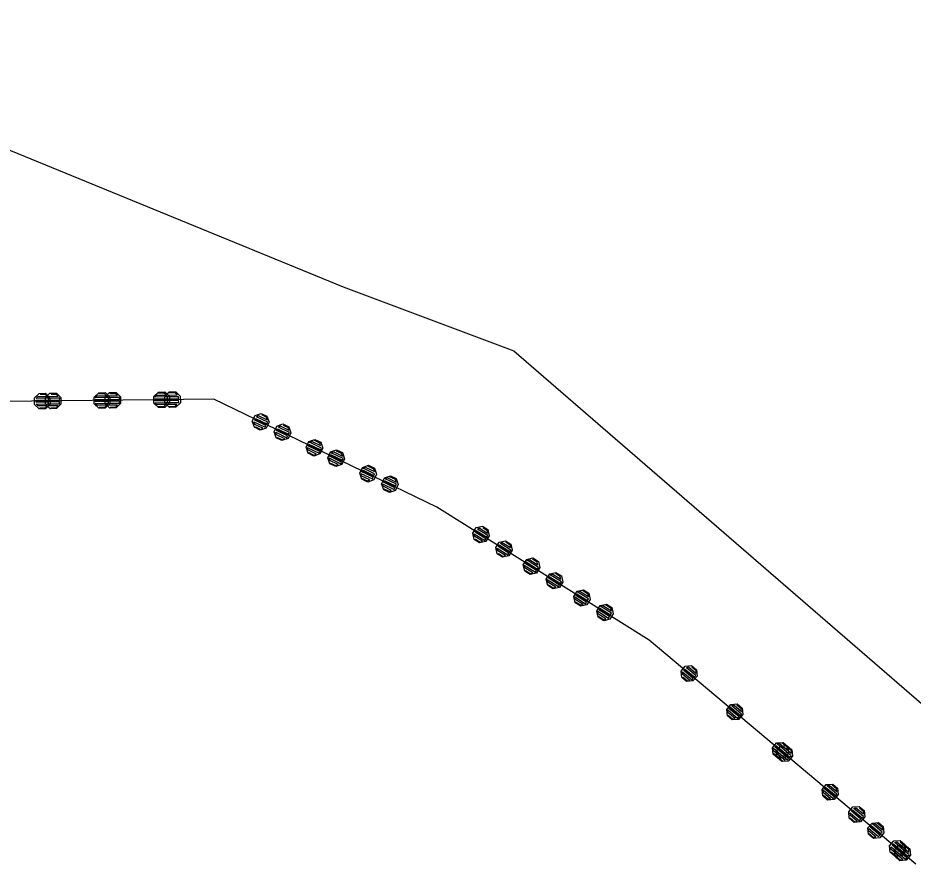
# Model space of a CAD drawing. Extents: x -266179 to -264727, y -1243225 to -1241702.
# Drawn here: x -265727.45 to -265689.8, y -1243121.26 to -1243085.69 of the extents above; entities that cross this region are included whole.
import ezdxf

# ---------------------------------------------------------------- set-up
doc = ezdxf.new("R2010")
doc.units = 0
for name, color, linetype in [('Vrstva 1', 7, 'Continuous'), ('Vrstva 19', 7, 'Continuous'), ('Vrstva 21', 7, 'Continuous')]:
    doc.layers.add(name, color=color, linetype=linetype)

msp = doc.modelspace()

# ---------------------------------------------------------------- linework, layer by layer
at = {"layer": 'Vrstva 1'}
for p, q in [((-265741.36, -1243085.69), (-265713.77, -1243096.99)), ((-265713.77, -1243096.99), (-265706.6, -1243099.69)), ((-265706.6, -1243099.69), (-265686.28, -1243117.25)), ((-265719.21, -1243101.72), (-265728.15, -1243101.82)), ((-265709.83, -1243106.25), (-265719.21, -1243101.72)), ((-265700.9, -1243111.85), (-265709.83, -1243106.25)), ((-265689.69, -1243121.26), (-265700.9, -1243111.85))]:
    msp.add_line(p, q, dxfattribs=at)
at = {"layer": 'Vrstva 19'}
for p, q in [((-265719.21, -1243101.72), (-265728.15, -1243101.82)), ((-265709.83, -1243106.25), (-265719.21, -1243101.72)), ((-265700.9, -1243111.85), (-265709.83, -1243106.25)), ((-265689.69, -1243121.26), (-265700.9, -1243111.85))]:
    msp.add_line(p, q, dxfattribs=at)
for points in [[(-265726.556, -1243102.123), (-265726.748, -1243101.935), (-265726.751, -1243101.665), (-265726.563, -1243101.473), (-265726.293, -1243101.47), (-265726.101, -1243101.658), (-265726.098, -1243101.928), (-265726.286, -1243102.12), (-265726.556, -1243102.123), (-265726.516, -1243102.082), (-265726.276, -1243102.08), (-265726.217, -1243101.999), (-265726.597, -1243102.003), (-265726.678, -1243101.924), (-265726.158, -1243101.918), (-265726.159, -1243101.838), (-265726.679, -1243101.844), (-265726.68, -1243101.764), (-265726.16, -1243101.758), (-265726.151, -1243101.678), (-265726.671, -1243101.684), (-265726.632, -1243101.604), (-265726.222, -1243101.599), (-265726.273, -1243101.52), (-265726.513, -1243101.522)], [(-265726.096, -1243102.118), (-265726.289, -1243101.93), (-265726.292, -1243101.66), (-265726.104, -1243101.468), (-265725.834, -1243101.465), (-265725.642, -1243101.652), (-265725.639, -1243101.922), (-265725.826, -1243102.115), (-265726.096, -1243102.118), (-265726.057, -1243102.077), (-265725.817, -1243102.074), (-265725.758, -1243101.994), (-265726.138, -1243101.998), (-265726.219, -1243101.919), (-265725.699, -1243101.913), (-265725.7, -1243101.833), (-265726.22, -1243101.839), (-265726.221, -1243101.759), (-265725.701, -1243101.753), (-265725.692, -1243101.673), (-265726.211, -1243101.679), (-265726.172, -1243101.598), (-265725.762, -1243101.594), (-265725.813, -1243101.514), (-265726.053, -1243101.517)], [(-265724.046, -1243102.094), (-265724.238, -1243101.906), (-265724.241, -1243101.636), (-265724.053, -1243101.444), (-265723.783, -1243101.441), (-265723.591, -1243101.629), (-265723.588, -1243101.899), (-265723.776, -1243102.091), (-265724.046, -1243102.094), (-265724.037, -1243102.054), (-265723.797, -1243102.051), (-265723.717, -1243101.97), (-265724.117, -1243101.975), (-265724.198, -1243101.896), (-265723.638, -1243101.889), (-265723.639, -1243101.809), (-265724.199, -1243101.816), (-265724.2, -1243101.736), (-265723.64, -1243101.729), (-265723.641, -1243101.649), (-265724.201, -1243101.656), (-265724.122, -1243101.575), (-265723.722, -1243101.57), (-265723.803, -1243101.491), (-265724.043, -1243101.494)], [(-265723.587, -1243102.089), (-265723.779, -1243101.901), (-265723.782, -1243101.631), (-265723.594, -1243101.439), (-265723.324, -1243101.436), (-265723.132, -1243101.624), (-265723.129, -1243101.894), (-265723.317, -1243102.086), (-265723.587, -1243102.089), (-265723.577, -1243102.049), (-265723.337, -1243102.046), (-265723.258, -1243101.965), (-265723.658, -1243101.97), (-265723.739, -1243101.891), (-265723.179, -1243101.884), (-265723.18, -1243101.804), (-265723.74, -1243101.811), (-265723.741, -1243101.731), (-265723.181, -1243101.724), (-265723.182, -1243101.644), (-265723.742, -1243101.651), (-265723.663, -1243101.57), (-265723.263, -1243101.565), (-265723.343, -1243101.486), (-265723.583, -1243101.489)], [(-265721.536, -1243102.066), (-265721.728, -1243101.878), (-265721.731, -1243101.608), (-265721.544, -1243101.416), (-265721.274, -1243101.412), (-265721.081, -1243101.6), (-265721.078, -1243101.87), (-265721.266, -1243102.062), (-265721.536, -1243102.066), (-265721.547, -1243102.026), (-265721.307, -1243102.023), (-265721.228, -1243101.942), (-265721.628, -1243101.947), (-265721.688, -1243101.867), (-265721.149, -1243101.861), (-265721.149, -1243101.781), (-265721.679, -1243101.787), (-265721.69, -1243101.707), (-265721.16, -1243101.701), (-265721.161, -1243101.621), (-265721.691, -1243101.627), (-265721.642, -1243101.547), (-265721.212, -1243101.542), (-265721.283, -1243101.463), (-265721.563, -1243101.466)], [(-265721.077, -1243102.06), (-265721.269, -1243101.873), (-265721.272, -1243101.603), (-265721.084, -1243101.41), (-265720.814, -1243101.407), (-265720.622, -1243101.595), (-265720.619, -1243101.865), (-265720.807, -1243102.057), (-265721.077, -1243102.06), (-265721.087, -1243102.02), (-265720.847, -1243102.018), (-265720.768, -1243101.937), (-265721.168, -1243101.941), (-265721.229, -1243101.862), (-265720.689, -1243101.856), (-265720.69, -1243101.776), (-265721.22, -1243101.782), (-265721.231, -1243101.702), (-265720.701, -1243101.696), (-265720.702, -1243101.616), (-265721.232, -1243101.622), (-265721.183, -1243101.542), (-265720.753, -1243101.537), (-265720.824, -1243101.457), (-265721.104, -1243101.461)], [(-265717.503, -1243102.9), (-265717.592, -1243102.647), (-265717.475, -1243102.404), (-265717.221, -1243102.315), (-265716.978, -1243102.432), (-265716.889, -1243102.686), (-265717.007, -1243102.929), (-265717.26, -1243103.018), (-265717.503, -1243102.9), (-265717.45, -1243102.882), (-265717.234, -1243102.986), (-265717.145, -1243102.94), (-265717.487, -1243102.775), (-265717.525, -1243102.668), (-265717.056, -1243102.894), (-265717.022, -1243102.822), (-265717.49, -1243102.596), (-265717.455, -1243102.524), (-265716.987, -1243102.75), (-265716.943, -1243102.682), (-265717.411, -1243102.456), (-265717.34, -1243102.402), (-265716.971, -1243102.58), (-265716.981, -1243102.486), (-265717.198, -1243102.382)], [(-265716.588, -1243103.343), (-265716.677, -1243103.089), (-265716.559, -1243102.846), (-265716.306, -1243102.757), (-265716.062, -1243102.874), (-265715.974, -1243103.128), (-265716.091, -1243103.371), (-265716.345, -1243103.46), (-265716.588, -1243103.343), (-265716.535, -1243103.324), (-265716.318, -1243103.428), (-265716.23, -1243103.382), (-265716.572, -1243103.217), (-265716.609, -1243103.11), (-265716.141, -1243103.336), (-265716.106, -1243103.264), (-265716.574, -1243103.038), (-265716.54, -1243102.966), (-265716.071, -1243103.192), (-265716.028, -1243103.124), (-265716.496, -1243102.898), (-265716.425, -1243102.844), (-265716.056, -1243103.022), (-265716.066, -1243102.928), (-265716.282, -1243102.824)], [(-265715.243, -1243103.991), (-265715.331, -1243103.738), (-265715.214, -1243103.494), (-265714.96, -1243103.406), (-265714.717, -1243103.523), (-265714.629, -1243103.777), (-265714.746, -1243104.02), (-265715, -1243104.109), (-265715.243, -1243103.991), (-265715.216, -1243103.96), (-265715, -1243104.064), (-265714.894, -1243104.027), (-265715.254, -1243103.853), (-265715.291, -1243103.746), (-265714.787, -1243103.989), (-265714.752, -1243103.917), (-265715.256, -1243103.674), (-265715.222, -1243103.602), (-265714.717, -1243103.845), (-265714.682, -1243103.773), (-265715.187, -1243103.53), (-265715.08, -1243103.493), (-265714.72, -1243103.666), (-265714.757, -1243103.56), (-265714.973, -1243103.455)], [(-265714.327, -1243104.433), (-265714.416, -1243104.18), (-265714.299, -1243103.937), (-265714.045, -1243103.848), (-265713.802, -1243103.965), (-265713.713, -1243104.219), (-265713.831, -1243104.462), (-265714.084, -1243104.551), (-265714.327, -1243104.433), (-265714.301, -1243104.402), (-265714.085, -1243104.506), (-265713.978, -1243104.469), (-265714.338, -1243104.295), (-265714.376, -1243104.188), (-265713.871, -1243104.431), (-265713.837, -1243104.359), (-265714.341, -1243104.116), (-265714.306, -1243104.044), (-265713.802, -1243104.287), (-265713.767, -1243104.215), (-265714.271, -1243103.972), (-265714.164, -1243103.935), (-265713.804, -1243104.108), (-265713.842, -1243104.002), (-265714.058, -1243103.897)], [(-265712.982, -1243105.082), (-265713.071, -1243104.828), (-265712.954, -1243104.585), (-265712.7, -1243104.497), (-265712.457, -1243104.614), (-265712.368, -1243104.868), (-265712.485, -1243105.111), (-265712.739, -1243105.199), (-265712.982, -1243105.082), (-265712.974, -1243105.042), (-265712.758, -1243105.146), (-265712.651, -1243105.109), (-265713.011, -1243104.935), (-265713.03, -1243104.837), (-265712.544, -1243105.072), (-265712.509, -1243104.999), (-265712.987, -1243104.769), (-265712.961, -1243104.693), (-265712.484, -1243104.923), (-265712.449, -1243104.851), (-265712.926, -1243104.621), (-265712.846, -1243104.57), (-265712.459, -1243104.757), (-265712.487, -1243104.655), (-265712.74, -1243104.533)], [(-265712.067, -1243105.524), (-265712.155, -1243105.271), (-265712.038, -1243105.027), (-265711.784, -1243104.939), (-265711.541, -1243105.056), (-265711.453, -1243105.31), (-265711.57, -1243105.553), (-265711.824, -1243105.642), (-265712.067, -1243105.524), (-265712.059, -1243105.484), (-265711.842, -1243105.588), (-265711.736, -1243105.551), (-265712.096, -1243105.377), (-265712.115, -1243105.279), (-265711.629, -1243105.514), (-265711.594, -1243105.442), (-265712.071, -1243105.211), (-265712.046, -1243105.135), (-265711.568, -1243105.365), (-265711.533, -1243105.293), (-265712.011, -1243105.063), (-265711.931, -1243105.012), (-265711.544, -1243105.199), (-265711.572, -1243105.097), (-265711.824, -1243104.975)], [(-265708.263, -1243107.609), (-265708.323, -1243107.347), (-265708.179, -1243107.118), (-265707.917, -1243107.059), (-265707.688, -1243107.202), (-265707.629, -1243107.464), (-265707.772, -1243107.693), (-265708.034, -1243107.753), (-265708.263, -1243107.609), (-265708.208, -1243107.596), (-265708.004, -1243107.724), (-265707.911, -1243107.688), (-265708.233, -1243107.486), (-265708.258, -1243107.376), (-265707.818, -1243107.652), (-265707.775, -1243107.585), (-265708.215, -1243107.308), (-265708.173, -1243107.24), (-265707.733, -1243107.517), (-265707.682, -1243107.454), (-265708.122, -1243107.178), (-265708.046, -1243107.131), (-265707.698, -1243107.349), (-265707.698, -1243107.255), (-265707.901, -1243107.127)], [(-265707.296, -1243108.215), (-265707.356, -1243107.953), (-265707.213, -1243107.724), (-265706.951, -1243107.665), (-265706.722, -1243107.808), (-265706.662, -1243108.07), (-265706.806, -1243108.299), (-265707.068, -1243108.359), (-265707.296, -1243108.215), (-265707.241, -1243108.202), (-265707.038, -1243108.33), (-265706.945, -1243108.294), (-265707.266, -1243108.092), (-265707.292, -1243107.982), (-265706.851, -1243108.258), (-265706.809, -1243108.191), (-265707.249, -1243107.914), (-265707.207, -1243107.846), (-265706.766, -1243108.123), (-265706.715, -1243108.06), (-265707.156, -1243107.784), (-265707.079, -1243107.737), (-265706.732, -1243107.955), (-265706.732, -1243107.861), (-265706.935, -1243107.733)], [(-265706.137, -1243108.944), (-265706.197, -1243108.682), (-265706.053, -1243108.453), (-265705.791, -1243108.393), (-265705.563, -1243108.537), (-265705.503, -1243108.799), (-265705.646, -1243109.027), (-265705.908, -1243109.087), (-265706.137, -1243108.944), (-265706.107, -1243108.915), (-265705.904, -1243109.043), (-265705.794, -1243109.017), (-265706.132, -1243108.805), (-265706.158, -1243108.694), (-265705.683, -1243108.992), (-265705.641, -1243108.924), (-265706.115, -1243108.627), (-265706.073, -1243108.559), (-265705.598, -1243108.857), (-265705.556, -1243108.789), (-265706.03, -1243108.491), (-265705.92, -1243108.466), (-265705.581, -1243108.679), (-265705.606, -1243108.568), (-265705.809, -1243108.441)], [(-265705.171, -1243109.55), (-265705.23, -1243109.288), (-265705.087, -1243109.059), (-265704.825, -1243108.999), (-265704.596, -1243109.143), (-265704.536, -1243109.405), (-265704.68, -1243109.633), (-265704.942, -1243109.693), (-265705.171, -1243109.55), (-265705.141, -1243109.521), (-265704.938, -1243109.649), (-265704.827, -1243109.623), (-265705.166, -1243109.411), (-265705.191, -1243109.3), (-265704.717, -1243109.598), (-265704.674, -1243109.53), (-265705.149, -1243109.233), (-265705.106, -1243109.165), (-265704.632, -1243109.463), (-265704.589, -1243109.395), (-265705.064, -1243109.097), (-265704.953, -1243109.072), (-265704.615, -1243109.285), (-265704.64, -1243109.174), (-265704.843, -1243109.047)], [(-265704.011, -1243110.278), (-265704.071, -1243110.016), (-265703.927, -1243109.788), (-265703.665, -1243109.728), (-265703.437, -1243109.871), (-265703.377, -1243110.133), (-265703.52, -1243110.362), (-265703.782, -1243110.422), (-265704.011, -1243110.278), (-265703.998, -1243110.239), (-265703.795, -1243110.367), (-265703.685, -1243110.341), (-265704.023, -1243110.129), (-265704.032, -1243110.029), (-265703.574, -1243110.316), (-265703.532, -1243110.248), (-265703.981, -1243109.967), (-265703.947, -1243109.893), (-265703.498, -1243110.175), (-265703.455, -1243110.108), (-265703.904, -1243109.826), (-265703.819, -1243109.785), (-265703.455, -1243110.013), (-265703.472, -1243109.908), (-265703.709, -1243109.759)], [(-265703.045, -1243110.884), (-265703.105, -1243110.622), (-265702.961, -1243110.394), (-265702.699, -1243110.334), (-265702.47, -1243110.477), (-265702.411, -1243110.739), (-265702.554, -1243110.968), (-265702.816, -1243111.028), (-265703.045, -1243110.884), (-265703.032, -1243110.845), (-265702.829, -1243110.973), (-265702.718, -1243110.947), (-265703.057, -1243110.735), (-265703.065, -1243110.635), (-265702.608, -1243110.922), (-265702.566, -1243110.854), (-265703.014, -1243110.573), (-265702.98, -1243110.499), (-265702.531, -1243110.781), (-265702.489, -1243110.714), (-265702.938, -1243110.432), (-265702.853, -1243110.391), (-265702.489, -1243110.619), (-265702.506, -1243110.514), (-265702.743, -1243110.365)], [(-265699.535, -1243113.413), (-265699.559, -1243113.145), (-265699.385, -1243112.938), (-265699.117, -1243112.915), (-265698.91, -1243113.088), (-265698.887, -1243113.356), (-265699.061, -1243113.563), (-265699.328, -1243113.586), (-265699.535, -1243113.413), (-265699.479, -1243113.408), (-265699.295, -1243113.562), (-265699.198, -1243113.539), (-265699.489, -1243113.295), (-265699.498, -1243113.182), (-265699.1, -1243113.517), (-265699.049, -1243113.455), (-265699.447, -1243113.121), (-265699.396, -1243113.06), (-265698.997, -1243113.394), (-265698.938, -1243113.339), (-265699.336, -1243113.005), (-265699.254, -1243112.969), (-265698.94, -1243113.233), (-265698.927, -1243113.14), (-265699.111, -1243112.985)], [(-265697.613, -1243115.027), (-265697.636, -1243114.759), (-265697.463, -1243114.552), (-265697.195, -1243114.529), (-265696.988, -1243114.703), (-265696.965, -1243114.97), (-265697.139, -1243115.177), (-265697.406, -1243115.2), (-265697.613, -1243115.027), (-265697.58, -1243115.003), (-265697.396, -1243115.157), (-265697.283, -1243115.147), (-265697.59, -1243114.89), (-265697.599, -1243114.777), (-265697.171, -1243115.137), (-265697.119, -1243115.076), (-265697.548, -1243114.716), (-265697.497, -1243114.655), (-265697.068, -1243115.015), (-265697.016, -1243114.954), (-265697.445, -1243114.593), (-265697.332, -1243114.584), (-265697.026, -1243114.841), (-265697.036, -1243114.728), (-265697.22, -1243114.574)], [(-265695.691, -1243116.641), (-265695.714, -1243116.373), (-265695.541, -1243116.167), (-265695.273, -1243116.143), (-265695.066, -1243116.317), (-265695.043, -1243116.585), (-265695.217, -1243116.791), (-265695.484, -1243116.815), (-265695.691, -1243116.641), (-265695.673, -1243116.604), (-265695.489, -1243116.758), (-265695.377, -1243116.749), (-265695.683, -1243116.491), (-265695.677, -1243116.391), (-265695.264, -1243116.739), (-265695.212, -1243116.677), (-265695.618, -1243116.337), (-265695.574, -1243116.269), (-265695.169, -1243116.61), (-265695.117, -1243116.549), (-265695.523, -1243116.208), (-265695.433, -1243116.179), (-265695.104, -1243116.455), (-265695.106, -1243116.349), (-265695.321, -1243116.169)], [(-265695.525, -1243116.779), (-265695.548, -1243116.511), (-265695.375, -1243116.304), (-265695.107, -1243116.281), (-265694.9, -1243116.455), (-265694.877, -1243116.723), (-265695.05, -1243116.929), (-265695.318, -1243116.953), (-265695.525, -1243116.779), (-265695.469, -1243116.774), (-265695.285, -1243116.928), (-265695.187, -1243116.906), (-265695.478, -1243116.661), (-265695.488, -1243116.549), (-265695.09, -1243116.883), (-265695.038, -1243116.822), (-265695.437, -1243116.487), (-265695.385, -1243116.426), (-265694.987, -1243116.761), (-265694.928, -1243116.706), (-265695.326, -1243116.371), (-265695.244, -1243116.336), (-265694.93, -1243116.599), (-265694.917, -1243116.506), (-265695.101, -1243116.352)], [(-265693.603, -1243118.393), (-265693.626, -1243118.126), (-265693.452, -1243117.919), (-265693.185, -1243117.895), (-265692.978, -1243118.069), (-265692.955, -1243118.337), (-265693.128, -1243118.544), (-265693.396, -1243118.567), (-265693.603, -1243118.393), (-265693.569, -1243118.369), (-265693.386, -1243118.523), (-265693.273, -1243118.514), (-265693.579, -1243118.256), (-265693.589, -1243118.144), (-265693.16, -1243118.504), (-265693.109, -1243118.442), (-265693.538, -1243118.082), (-265693.486, -1243118.021), (-265693.057, -1243118.381), (-265693.006, -1243118.32), (-265693.435, -1243117.96), (-265693.322, -1243117.95), (-265693.016, -1243118.207), (-265693.026, -1243118.095), (-265693.209, -1243117.94)], [(-265692.487, -1243119.332), (-265692.511, -1243119.065), (-265692.338, -1243118.858), (-265692.07, -1243118.834), (-265691.863, -1243119.008), (-265691.839, -1243119.275), (-265692.013, -1243119.482), (-265692.28, -1243119.506), (-265692.487, -1243119.332), (-265692.431, -1243119.327), (-265692.247, -1243119.482), (-265692.15, -1243119.459), (-265692.441, -1243119.215), (-265692.451, -1243119.102), (-265692.052, -1243119.436), (-265692.001, -1243119.375), (-265692.4, -1243119.041), (-265692.348, -1243118.979), (-265691.95, -1243119.313), (-265691.891, -1243119.259), (-265692.289, -1243118.925), (-265692.207, -1243118.889), (-265691.893, -1243119.152), (-265691.88, -1243119.059), (-265692.064, -1243118.905)], [(-265691.681, -1243120.007), (-265691.704, -1243119.74), (-265691.53, -1243119.533), (-265691.263, -1243119.51), (-265691.056, -1243119.683), (-265691.033, -1243119.951), (-265691.206, -1243120.158), (-265691.474, -1243120.181), (-265691.681, -1243120.007), (-265691.663, -1243119.97), (-265691.479, -1243120.125), (-265691.366, -1243120.115), (-265691.673, -1243119.858), (-265691.667, -1243119.758), (-265691.254, -1243120.105), (-265691.202, -1243120.044), (-265691.608, -1243119.703), (-265691.564, -1243119.635), (-265691.158, -1243119.976), (-265691.107, -1243119.915), (-265691.513, -1243119.574), (-265691.423, -1243119.545), (-265691.094, -1243119.822), (-265691.096, -1243119.715), (-265691.31, -1243119.535)], [(-265690.769, -1243120.761), (-265690.792, -1243120.493), (-265690.618, -1243120.287), (-265690.35, -1243120.264), (-265690.144, -1243120.438), (-265690.121, -1243120.705), (-265690.294, -1243120.912), (-265690.562, -1243120.935), (-265690.769, -1243120.761), (-265690.712, -1243120.756), (-265690.529, -1243120.911), (-265690.431, -1243120.888), (-265690.722, -1243120.643), (-265690.732, -1243120.531), (-265690.334, -1243120.866), (-265690.282, -1243120.804), (-265690.68, -1243120.47), (-265690.629, -1243120.408), (-265690.231, -1243120.743), (-265690.172, -1243120.688), (-265690.57, -1243120.354), (-265690.487, -1243120.318), (-265690.174, -1243120.582), (-265690.16, -1243120.489), (-265690.344, -1243120.334)], [(-265690.564, -1243120.945), (-265690.587, -1243120.677), (-265690.414, -1243120.47), (-265690.146, -1243120.447), (-265689.939, -1243120.62), (-265689.916, -1243120.888), (-265690.089, -1243121.095), (-265690.357, -1243121.118), (-265690.564, -1243120.945), (-265690.53, -1243120.921), (-265690.346, -1243121.075), (-265690.234, -1243121.065), (-265690.54, -1243120.808), (-265690.55, -1243120.695), (-265690.121, -1243121.055), (-265690.07, -1243120.994), (-265690.499, -1243120.634), (-265690.447, -1243120.573), (-265690.018, -1243120.932), (-265689.967, -1243120.871), (-265690.396, -1243120.511), (-265690.283, -1243120.501), (-265689.977, -1243120.758), (-265689.987, -1243120.646), (-265690.171, -1243120.491)]]:
    msp.add_lwpolyline(points, dxfattribs=at)
at = {"layer": 'Vrstva 21'}
for p, q in [((-265719.21, -1243101.72), (-265728.15, -1243101.82)), ((-265709.83, -1243106.25), (-265719.21, -1243101.72)), ((-265700.9, -1243111.85), (-265709.83, -1243106.25)), ((-265689.69, -1243121.26), (-265700.9, -1243111.85))]:
    msp.add_line(p, q, dxfattribs=at)

doc.saveas('drawing.dxf')
